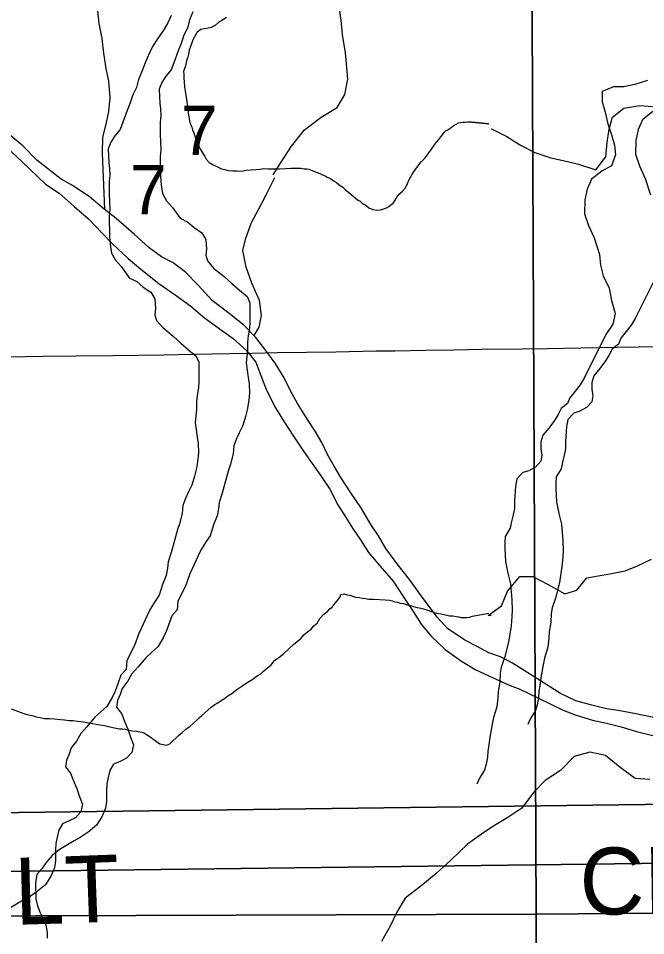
# Model space of a CAD drawing. Extents: x -21.1 to 50.3, y -4.9 to 22.1.
# Drawn here: x 3.046 to 3.578, y 16.876 to 17.654 of the extents above; entities that cross this region are included whole.
import ezdxf

# ---------------------------------------------------------------- set-up
doc = ezdxf.new("R2010")
doc.units = 0
for name, color, linetype in [('GM_X_Minor_River', 7, 'Continuous'), ('GM_X_Section', 7, 'Continuous'), ('GM_X_Section_Text', 7, 'Continuous'), ('GM_X_Township_Road', 7, 'Continuous'), ('GM_X_Township_Road_Text', 7, 'Continuous')]:
    doc.layers.add(name, color=color, linetype=linetype)

msp = doc.modelspace()

# ---------------------------------------------------------------- linework, layer by layer
at = {"layer": 'GM_X_Minor_River'}
for points in [[(3.11304, 17.66073), (3.11417, 17.65011), (3.11682, 17.63722), (3.11833, 17.6247), (3.12022, 17.61181), (3.12248, 17.60119), (3.12361, 17.58715), (3.12247, 17.5754), (3.12057, 17.56591), (3.11753, 17.5534), (3.11715, 17.54012), (3.1191, 17.49239)], [(3.19395, 17.65985), (3.19135, 17.65299), (3.18951, 17.64613), (3.18652, 17.64002), (3.18429, 17.63316), (3.18169, 17.62667), (3.17797, 17.61676), (3.17574, 17.61065), (3.17122, 17.60529), (3.16785, 17.59994), (3.16561, 17.59422), (3.16566, 17.58813), (3.16609, 17.58243), (3.16651, 17.5775), (3.16694, 17.5718), (3.16623, 17.56609), (3.16632, 17.55582), (3.16675, 17.54974), (3.16681, 17.54289), (3.16648, 17.53681), (3.16662, 17.52008), (3.16706, 17.51324), (3.16826, 17.50564), (3.17174, 17.49959), (3.17673, 17.49392), (3.18327, 17.48485), (3.18976, 17.48148), (3.19512, 17.47696), (3.20162, 17.47245), (3.2051, 17.46677), (3.20555, 17.45841), (3.20521, 17.45347), (3.20639, 17.44853), (3.21176, 17.44249), (3.22057, 17.43534), (3.22708, 17.42931), (3.2336, 17.42366), (3.24011, 17.41839), (3.24243, 17.41308), (3.24257, 17.39673), (3.24223, 17.39141), (3.24115, 17.38493), (3.24043, 17.3796), (3.24049, 17.37276), (3.23978, 17.36743), (3.23944, 17.3621), (3.24025, 17.35602), (3.24107, 17.34957), (3.24187, 17.34425), (3.24232, 17.33627), (3.24161, 17.33094), (3.24053, 17.32333), (3.23869, 17.31647), (3.23647, 17.30884), (3.23348, 17.30273), (3.23087, 17.29701), (3.22901, 17.29167), (3.22831, 17.28482), (3.2261, 17.27605), (3.22424, 17.2711), (3.22055, 17.25776), (3.21908, 17.25166), (3.21649, 17.24366), (3.21577, 17.23833), (3.21468, 17.23223), (3.21171, 17.2246), (3.20874, 17.21545), (3.20536, 17.21048), (3.20124, 17.20361), (3.19862, 17.19826), (3.19526, 17.19101), (3.19153, 17.18299), (3.18781, 17.1727), (3.18445, 17.1662), (3.18146, 17.15971), (3.18076, 17.15248), (3.17624, 17.1475), (3.17364, 17.14026), (3.17141, 17.13415), (3.16879, 17.12881), (3.16429, 17.12117), (3.15939, 17.11656), (3.15411, 17.11196), (3.14733, 17.10392), (3.14243, 17.09817), (3.13869, 17.09168), (3.13417, 17.08594), (3.13232, 17.0806), (3.13008, 17.07564), (3.12937, 17.06993), (3.13359, 17.06464), (3.1367, 17.05668), (3.13903, 17.05138), (3.14098, 17.04531), (3.1437, 17.03811), (3.14224, 17.03163), (3.13772, 17.02665), (3.13242, 17.02394), (3.12673, 17.02161)], [(3.26231, 17.52156), (3.26838, 17.53142), (3.27787, 17.54583), (3.28887, 17.55987), (3.3029, 17.57049), (3.31655, 17.57883), (3.323, 17.58983), (3.32566, 17.60273), (3.3249, 17.61259), (3.32377, 17.62511), (3.32113, 17.64066), (3.32, 17.65279), (3.31849, 17.66227)], [(3.17574, 17.65669), (3.17275, 17.65058), (3.16975, 17.64524), (3.16299, 17.63529), (3.15962, 17.62994), (3.15626, 17.62269)], [(3.22257, 17.6551), (3.21873, 17.65249), (3.21605, 17.65101), (3.21297, 17.64839), (3.20952, 17.64654), (3.20609, 17.64582), (3.2038, 17.64547), (3.20074, 17.64476), (3.19767, 17.64252), (3.1965, 17.64063), (3.19416, 17.6361), (3.19297, 17.63269), (3.19179, 17.62966), (3.191, 17.62778), (3.19059, 17.62512), (3.18978, 17.62171), (3.18859, 17.6183), (3.18777, 17.61413), (3.18659, 17.6111), (3.18618, 17.6092), (3.18653, 17.60692), (3.18649, 17.6035), (3.18682, 17.60045), (3.18714, 17.59588), (3.18783, 17.59093), (3.18855, 17.58749), (3.18887, 17.58369)], [(3.15626, 17.62269), (3.15365, 17.61659), (3.15067, 17.60934), (3.14806, 17.60247), (3.14622, 17.59561), (3.14323, 17.5895), (3.141, 17.58264), (3.1384, 17.57616), (3.13468, 17.56624), (3.13245, 17.56014), (3.12793, 17.55478), (3.12456, 17.54943), (3.12232, 17.5437), (3.12238, 17.53762), (3.1228, 17.53192), (3.12323, 17.52698), (3.12366, 17.52128), (3.12294, 17.51557), (3.12303, 17.5053), (3.12346, 17.49922), (3.12352, 17.49238), (3.12319, 17.48629), (3.12333, 17.46956), (3.12377, 17.46272), (3.12497, 17.45513), (3.12845, 17.44907), (3.13344, 17.44341), (3.13998, 17.43433), (3.14647, 17.43097), (3.15183, 17.42644), (3.15834, 17.42193), (3.16181, 17.41626), (3.16226, 17.4079), (3.16192, 17.40295), (3.1631, 17.39802), (3.16848, 17.39198), (3.17728, 17.38482), (3.1838, 17.37879), (3.19031, 17.37314), (3.19682, 17.36787), (3.19914, 17.36257), (3.19928, 17.34622), (3.19895, 17.34089), (3.19786, 17.33442), (3.19714, 17.32909), (3.1972, 17.32224), (3.19649, 17.31691), (3.19615, 17.31159), (3.19696, 17.30551), (3.19778, 17.29905), (3.19858, 17.29373), (3.19903, 17.28575), (3.19832, 17.28042), (3.19724, 17.27281), (3.1954, 17.26595), (3.19318, 17.25833), (3.19019, 17.25222), (3.18758, 17.24649), (3.18572, 17.24115), (3.18502, 17.2343), (3.18281, 17.22554), (3.18095, 17.22058), (3.17726, 17.20724), (3.17579, 17.20115), (3.1732, 17.19314), (3.17249, 17.18781), (3.1714, 17.18172), (3.16842, 17.17409), (3.16545, 17.16494), (3.16207, 17.15997), (3.15795, 17.15309), (3.15533, 17.14774), (3.15197, 17.14049), (3.14824, 17.13248), (3.14452, 17.12218), (3.14116, 17.11569), (3.13817, 17.1092), (3.13747, 17.10197), (3.13295, 17.09699), (3.13035, 17.08974), (3.12812, 17.08364), (3.1255, 17.07829), (3.12101, 17.07065), (3.1161, 17.06605), (3.11082, 17.06144), (3.10404, 17.0534), (3.09915, 17.04766), (3.0954, 17.04116), (3.09088, 17.03542), (3.08903, 17.03008), (3.08679, 17.02512), (3.08608, 17.01941), (3.09031, 17.01412), (3.09341, 17.00616), (3.09574, 17.00086), (3.09769, 16.99479), (3.10042, 16.98759), (3.09895, 16.98111), (3.09443, 16.97613), (3.08913, 16.97343), (3.08345, 16.9711)], [(3.57997, 17.60164), (3.56934, 17.59817), (3.55983, 17.59621), (3.55108, 17.59616), (3.54158, 17.59231), (3.54163, 17.58357), (3.54396, 17.57485), (3.5463, 17.56499), (3.5494, 17.55551), (3.55212, 17.54679), (3.55292, 17.53843), (3.54955, 17.5293), (3.5412, 17.52469), (3.53248, 17.5178), (3.52873, 17.50943), (3.52687, 17.5003), (3.52656, 17.48852), (3.53004, 17.47866), (3.53467, 17.46805), (3.53931, 17.45402), (3.54013, 17.44491), (3.54246, 17.43581), (3.54747, 17.42558), (3.54943, 17.41495), (3.55254, 17.40395), (3.55069, 17.39482), (3.54465, 17.38605), (3.52614, 17.34907)], [(3.18887, 17.58369), (3.18921, 17.58064), (3.18993, 17.57758), (3.19026, 17.57378), (3.1906, 17.57073), (3.19131, 17.5673), (3.19203, 17.56462), (3.19314, 17.56195), (3.19387, 17.55965), (3.19498, 17.55736), (3.1957, 17.5543), (3.19716, 17.55048), (3.19901, 17.54627), (3.20049, 17.54321), (3.20309, 17.53899), (3.20421, 17.53707), (3.20532, 17.53478), (3.20794, 17.53208), (3.21134, 17.53013), (3.21436, 17.52857), (3.21852, 17.52661), (3.22117, 17.52619), (3.2242, 17.52539), (3.228, 17.52495), (3.23143, 17.52491), (3.23561, 17.52485), (3.23942, 17.52556), (3.24361, 17.52588), (3.24742, 17.52621), (3.25085, 17.52654), (3.25427, 17.52687), (3.2577, 17.52683), (3.26302, 17.52675), (3.26758, 17.52669), (3.27291, 17.527), (3.27748, 17.52732), (3.28128, 17.52726), (3.28395, 17.52723), (3.28585, 17.5272), (3.28851, 17.52678), (3.29079, 17.52675), (3.29268, 17.52635), (3.29722, 17.52438), (3.29949, 17.52359), (3.30176, 17.5228), (3.30403, 17.52162), (3.3063, 17.52083), (3.30818, 17.51967), (3.31083, 17.51849), (3.31347, 17.51655), (3.31611, 17.51499), (3.31836, 17.51306), (3.32138, 17.51112), (3.32363, 17.5088), (3.32664, 17.50648), (3.33378, 17.5003), (3.33605, 17.49912), (3.33793, 17.49758), (3.34133, 17.49563), (3.34358, 17.4937), (3.34698, 17.49213), (3.35002, 17.49171), (3.35345, 17.49204), (3.35612, 17.49276), (3.35841, 17.49349), (3.36033, 17.49461), (3.36225, 17.4961), (3.36417, 17.4976), (3.36573, 17.50024), (3.36846, 17.50476), (3.37192, 17.50776), (3.37424, 17.51039), (3.37541, 17.51227), (3.37619, 17.51416), (3.37776, 17.51757), (3.3801, 17.52172), (3.38282, 17.52586), (3.38592, 17.53001), (3.38786, 17.53264), (3.39094, 17.53564), (3.39249, 17.53752), (3.39443, 17.54016), (3.39598, 17.54242), (3.39831, 17.54581), (3.40102, 17.54919), (3.40295, 17.55145), (3.4045, 17.55371), (3.40644, 17.55635), (3.40838, 17.5586), (3.41067, 17.55971), (3.41259, 17.56121), (3.41567, 17.56344), (3.4195, 17.56567), (3.42331, 17.56638), (3.4256, 17.56635), (3.42788, 17.5667), (3.44529, 17.56491), (3.42788, 17.5667)], [(3.4479, 17.56001), (3.44749, 17.56074), (3.46068, 17.55408), (3.47234, 17.54669), (3.4844, 17.54042), (3.49801, 17.53604), (3.51088, 17.53319), (3.52147, 17.53075), (3.53621, 17.52596), (3.54474, 17.53685), (3.54568, 17.54899), (3.54738, 17.56036), (3.5502, 17.57058), (3.55981, 17.57803), (3.57352, 17.58048), (3.58414, 17.57956)], [(3.58449, 17.57521), (3.57577, 17.56832), (3.57201, 17.55994), (3.57016, 17.55082), (3.56985, 17.53904), (3.57333, 17.52918), (3.57796, 17.51857), (3.5826, 17.50454)], [(3.08223, 17.51784), (3.0618, 17.53405), (3.04968, 17.54618), (3.03793, 17.55604)], [(3.03679, 17.54429), (3.04891, 17.53291), (3.06892, 17.51374)], [(3.24605, 17.38518), (3.25027, 17.39236), (3.25223, 17.40221), (3.2508, 17.41512), (3.24406, 17.42958), (3.23922, 17.44327), (3.23666, 17.45732), (3.239, 17.46793), (3.24402, 17.48118), (3.24979, 17.49215), (3.25632, 17.50463), (3.26363, 17.51938)], [(3.06892, 17.51374), (3.08064, 17.50608), (3.09346, 17.49462), (3.10554, 17.4843), (3.11684, 17.47247), (3.12589, 17.46293), (3.13909, 17.45071), (3.15004, 17.44154), (3.16513, 17.42931), (3.17911, 17.41973), (3.19233, 17.41017), (3.20403, 17.40023), (3.21838, 17.3899), (3.2282, 17.38263), (3.2399, 17.37232), (3.24742, 17.36278), (3.2519, 17.35137), (3.25675, 17.33882), (3.26424, 17.32398), (3.271, 17.31294), (3.27964, 17.29998), (3.28791, 17.28703), (3.29543, 17.27674), (3.3022, 17.26722), (3.31047, 17.25503), (3.31721, 17.2417), (3.32359, 17.23142), (3.3296, 17.2219), (3.33637, 17.21199), (3.34313, 17.20133), (3.35292, 17.18988), (3.36422, 17.17692), (3.37248, 17.16397), (3.38112, 17.15101), (3.38788, 17.14035), (3.39617, 17.13043), (3.40823, 17.11898), (3.42221, 17.10903), (3.4343, 17.10174), (3.44906, 17.09482), (3.46192, 17.08905), (3.47176, 17.0852), (3.48689, 17.0779), (3.49862, 17.07213), (3.50845, 17.06752), (3.51943, 17.06328), (3.53344, 17.05902), (3.54519, 17.05629), (3.55769, 17.05318), (3.57057, 17.04931), (3.58458, 17.04581)], [(3.5881, 17.06058), (3.57824, 17.06254), (3.56877, 17.0645), (3.55513, 17.06723), (3.54527, 17.06843), (3.53277, 17.07155), (3.51913, 17.07542), (3.50627, 17.08157), (3.49229, 17.09038), (3.48057, 17.09766), (3.46546, 17.10724), (3.45525, 17.11262), (3.4454, 17.11609), (3.43481, 17.12185), (3.42498, 17.12684), (3.41025, 17.13679), (3.40158, 17.14633), (3.38729, 17.16539), (3.37789, 17.17835), (3.36848, 17.19055), (3.35795, 17.20465), (3.35157, 17.21531), (3.34518, 17.22484), (3.3373, 17.23855), (3.32753, 17.25264), (3.31964, 17.26483), (3.31401, 17.27435), (3.30838, 17.28425), (3.30351, 17.29452), (3.29788, 17.30404), (3.2915, 17.31395), (3.28286, 17.32766), (3.27686, 17.33832), (3.27162, 17.34936), (3.26411, 17.36192), (3.25697, 17.37145), (3.24756, 17.38365), (3.23738, 17.39396), (3.22341, 17.40504), (3.21058, 17.41499), (3.19852, 17.42796), (3.18759, 17.43941), (3.17739, 17.44706), (3.16756, 17.45205), (3.15699, 17.45971), (3.14416, 17.47117), (3.12907, 17.48454), (3.11887, 17.49257), (3.10604, 17.50327), (3.09206, 17.51246), (3.08223, 17.51784)], [(3.58793, 17.43657), (3.56943, 17.39959)], [(3.56943, 17.39959), (3.56617, 17.39404), (3.56203, 17.38868), (3.55752, 17.38294), (3.55528, 17.37798), (3.54999, 17.37376), (3.54737, 17.36879), (3.54437, 17.36382), (3.53948, 17.35732), (3.53459, 17.3512), (3.53274, 17.34548), (3.53279, 17.33977), (3.5336, 17.33408), (3.53288, 17.32913), (3.52836, 17.32415), (3.52268, 17.32106), (3.51737, 17.31949), (3.51247, 17.31413), (3.51138, 17.30804), (3.51035, 17.29548), (3.5104, 17.28902), (3.50931, 17.28368), (3.50783, 17.27797), (3.50674, 17.27226), (3.50262, 17.26538), (3.50228, 17.26005), (3.50233, 17.25511), (3.5028, 17.24409), (3.50478, 17.23421), (3.50714, 17.22511), (3.50802, 17.21142), (3.50847, 17.20268), (3.50814, 17.19736), (3.50744, 17.18937), (3.50528, 17.17566), (3.50197, 17.16232), (3.49899, 17.15431), (3.49828, 17.14936), (3.49796, 17.14176), (3.49651, 17.13376), (3.49617, 17.12843), (3.49548, 17.12082), (3.49251, 17.11167), (3.49142, 17.10596), (3.48961, 17.09492), (3.48853, 17.08844), (3.48781, 17.08311), (3.48747, 17.07817), (3.48638, 17.07207), (3.4849, 17.06712), (3.48078, 17.06024), (3.47854, 17.05528)], [(3.52614, 17.34907), (3.52288, 17.34353), (3.51874, 17.33817), (3.51423, 17.33243), (3.51199, 17.32747), (3.5067, 17.32324), (3.50408, 17.31828), (3.50108, 17.31331), (3.4962, 17.3068), (3.4913, 17.30068), (3.48945, 17.29496), (3.4895, 17.28926), (3.49031, 17.28356), (3.48959, 17.27861), (3.48507, 17.27363), (3.47939, 17.27054), (3.47408, 17.26898), (3.46918, 17.26361), (3.4681, 17.25752), (3.46706, 17.24497), (3.46711, 17.2385), (3.46602, 17.23317), (3.46455, 17.22745), (3.46345, 17.22174), (3.45933, 17.21486), (3.45899, 17.20954), (3.45904, 17.20459), (3.45951, 17.19357), (3.46149, 17.1837), (3.46385, 17.17459), (3.46473, 17.16091), (3.46518, 17.15217), (3.46485, 17.14684), (3.46416, 17.13885), (3.46199, 17.12514), (3.45868, 17.11181), (3.4557, 17.1038), (3.45499, 17.09885), (3.45467, 17.09124), (3.45322, 17.08324), (3.45288, 17.07792), (3.45219, 17.07031), (3.44922, 17.06115), (3.44813, 17.05544), (3.44632, 17.0444), (3.44524, 17.03793), (3.44452, 17.0326), (3.44418, 17.02765), (3.4431, 17.02156), (3.44162, 17.0166), (3.43749, 17.00972), (3.43525, 17.00476)], [(3.44732, 17.14785), (3.44488, 17.14785), (3.45603, 17.15604), (3.46116, 17.1685), (3.47161, 17.18087), (3.48262, 17.18071), (3.49581, 17.17405), (3.50974, 17.16624), (3.52004, 17.16912), (3.52856, 17.17963), (3.53808, 17.18139), (3.54798, 17.18313), (3.56094, 17.1856), (3.57164, 17.18999), (3.5835, 17.19551)], [(3.05845, 17.06253), (3.0611, 17.06173), (3.06452, 17.06131), (3.06831, 17.0605), (3.07249, 17.06044), (3.07667, 17.06), (3.08161, 17.05955), (3.08503, 17.05912), (3.08883, 17.05869), (3.09263, 17.05864), (3.09605, 17.05821), (3.09908, 17.05779), (3.10288, 17.05736), (3.10744, 17.05653), (3.1135, 17.05531), (3.1192, 17.05447), (3.12374, 17.05327), (3.12754, 17.05245), (3.13171, 17.05164), (3.13399, 17.0516), (3.13665, 17.05119), (3.13968, 17.05039), (3.14272, 17.04996), (3.14613, 17.04954), (3.14917, 17.04911), (3.15107, 17.04871), (3.15296, 17.04792), (3.15484, 17.04675), (3.15786, 17.04481), (3.16087, 17.04249), (3.16313, 17.04093), (3.16615, 17.03899), (3.1688, 17.03819), (3.17184, 17.03777), (3.17451, 17.03888), (3.17721, 17.0415), (3.17953, 17.04375), (3.18184, 17.046), (3.18492, 17.04862), (3.18838, 17.05161), (3.19145, 17.05347), (3.19454, 17.05647), (3.19723, 17.05872), (3.19954, 17.06097), (3.20185, 17.06284), (3.20416, 17.06509), (3.20686, 17.06733), (3.20956, 17.06996), (3.21263, 17.0722), (3.21531, 17.07368), (3.218, 17.07555), (3.22107, 17.07741), (3.22376, 17.07965), (3.22721, 17.08151), (3.23068, 17.0845), (3.23567, 17.08785), (3.24027, 17.09083), (3.24488, 17.09381), (3.24872, 17.09642), (3.25179, 17.09828), (3.2541, 17.10053), (3.25641, 17.1024), (3.25871, 17.10427), (3.26064, 17.10577), (3.26335, 17.10953), (3.26719, 17.11214), (3.27104, 17.11513), (3.27951, 17.123), (3.28259, 17.12562), (3.28567, 17.12824), (3.28838, 17.13125), (3.29145, 17.13386), (3.29453, 17.13611), (3.29685, 17.13911), (3.29955, 17.14136), (3.30188, 17.14513), (3.30535, 17.14889), (3.30843, 17.15113), (3.31036, 17.15338), (3.31228, 17.15488), (3.31499, 17.15826), (3.31654, 17.16014), (3.31886, 17.16315), (3.31966, 17.16542), (3.32233, 17.16615), (3.32498, 17.16535), (3.32763, 17.16493), (3.32953, 17.16415), (3.33218, 17.16335), (3.33521, 17.16293), (3.33787, 17.16251), (3.34053, 17.16209), (3.34357, 17.16167), (3.34737, 17.16162), (3.35725, 17.1611), (3.36105, 17.16067), (3.36333, 17.16026), (3.3656, 17.15947), (3.36787, 17.15905), (3.37014, 17.15826), (3.3728, 17.15785)], [(3.3728, 17.15785), (3.37507, 17.15705), (3.37848, 17.15625), (3.38152, 17.15544), (3.38455, 17.15464), (3.38758, 17.15384), (3.38986, 17.15343), (3.39326, 17.15224), (3.39667, 17.15105), (3.39894, 17.15026), (3.40122, 17.14985), (3.40463, 17.14904), (3.40842, 17.14823), (3.41183, 17.14742), (3.41488, 17.14738), (3.41791, 17.14696), (3.41981, 17.14655), (3.4217, 17.14614), (3.42361, 17.14611), (3.42665, 17.14608), (3.42894, 17.14642), (3.43161, 17.14715), (3.44537, 17.1497)], [(3.0399, 17.06849), (3.04746, 17.06573), (3.04974, 17.06493), (3.05239, 17.06414), (3.05845, 17.06253)], [(3.58206, 17.00864), (3.56955, 17.00948), (3.55671, 17.01866), (3.54425, 17.02898), (3.53099, 17.03172), (3.51768, 17.02801), (3.50622, 17.01631), (3.49326, 17.00767), (3.48333, 16.99748), (3.47338, 16.98427), (3.46156, 16.97637), (3.44861, 16.96886), (3.43908, 16.96209), (3.42726, 16.95382), (3.41313, 16.94025), (3.40054, 16.92894), (3.38756, 16.91802), (3.37422, 16.90786), (3.36731, 16.89614), (3.36192, 16.88479), (3.35424, 16.87118)], [(3.12673, 17.02161), (3.12374, 17.01627), (3.12227, 17.01017), (3.12117, 17.00484), (3.12084, 16.99913), (3.12092, 16.99001), (3.11983, 16.98429), (3.11684, 16.97704), (3.11234, 16.96978), (3.10517, 16.96402), (3.09836, 16.9594), (3.09344, 16.9567), (3.08058, 16.94899), (3.07454, 16.944), (3.06927, 16.93787), (3.06589, 16.9329), (3.06175, 16.92792), (3.06066, 16.92107), (3.06078, 16.90738), (3.06196, 16.90245), (3.0643, 16.896), (3.06662, 16.89108), (3.06933, 16.8854), (3.07053, 16.87894), (3.07057, 16.874)], [(3.08345, 16.9711), (3.08045, 16.96575), (3.07898, 16.95965), (3.07788, 16.95432), (3.07755, 16.94862), (3.07763, 16.93949), (3.07654, 16.93378), (3.07356, 16.92653), (3.06906, 16.91927), (3.06188, 16.9135), (3.05507, 16.90889), (3.05015, 16.90618), (3.03729, 16.89847), (3.03125, 16.89348), (3.02598, 16.88736), (3.0226, 16.88238), (3.01846, 16.87741), (3.01738, 16.87055)]]:
    msp.add_lwpolyline(points, dxfattribs=at)
at = {"layer": 'GM_X_Section'}
for points in [[(2.7666, 18.00853), (3.80452, 18.01477), (3.82173, 16.99041), (2.77975, 16.9773), (2.7786, 17.02922), (2.76737, 17.95698)], [(2.72331, 17.95801), (3.76124, 17.96425), (3.77844, 16.93989), (2.73646, 16.92678), (2.73531, 16.9787), (2.72408, 17.90647)], [(3.48086, 17.90781), (4.50289, 17.92975), (4.49435, 16.93023), (4.49436, 16.90218), (3.4856, 16.89423)], [(2.49066, 17.89119), (3.48086, 17.90781), (3.4856, 16.89423), (2.97553, 16.89271), (2.47912, 16.87744)], [(3.82173, 16.99041), (3.83586, 15.97019), (2.77838, 15.96075), (2.77727, 16.00736), (2.77975, 16.9773)], [(3.77844, 16.93989), (3.79257, 15.91968), (2.73509, 15.91023), (2.73398, 15.95684), (2.73646, 16.92678)], [(4.49436, 16.90218), (4.49511, 15.90479), (3.50758, 15.88397), (3.48674, 15.88357), (3.4856, 16.89423)], [(3.4856, 16.89423), (3.48674, 15.88357), (2.52082, 15.85784), (2.47799, 15.85781), (2.47912, 16.87744), (2.97553, 16.89271)]]:
    msp.add_lwpolyline(points, close=True, dxfattribs=at)
at = {"layer": 'GM_X_Township_Road'}
msp.add_lwpolyline([(3.02051, 17.36688), (3.0671, 17.3677), (3.09505, 17.36804), (3.1261, 17.36822), (3.16956, 17.369), (3.1944, 17.36949), (3.22545, 17.37007), (3.24409, 17.37038), (3.26582, 17.37084), (3.29065, 17.37125), (3.31549, 17.37157), (3.34961, 17.37215), (3.36557, 17.37242), (3.39188, 17.3729), (3.41556, 17.37323), (3.43949, 17.37359), (3.47364, 17.37393), (3.49538, 17.37428), (3.52331, 17.37494), (3.55436, 17.37546), (3.59163, 17.3759)], dxfattribs=at)

# ---------------------------------------------------------------- texts
at = {"layer": 'GM_X_Section_Text'}
for p in [(3.18402, 17.53849), (3.14073, 17.48797)]:
    msp.add_text('7', height=0.04186, rotation=0.00001, dxfattribs=at).set_placement(p)
at = {"layer": 'GM_X_Township_Road_Text'}
for s, height, rotation, p in [('CREEK', 0.056818, 0.83747, (3.52278, 16.89362)), ('L', 0.05682, 1.63926, (3.0434, 16.88531)), ('T', 0.05682, 2.10258, (3.08638, 16.88655))]:
    msp.add_text(s, height=height, rotation=rotation, dxfattribs=at).set_placement(p)

doc.saveas('drawing.dxf')
